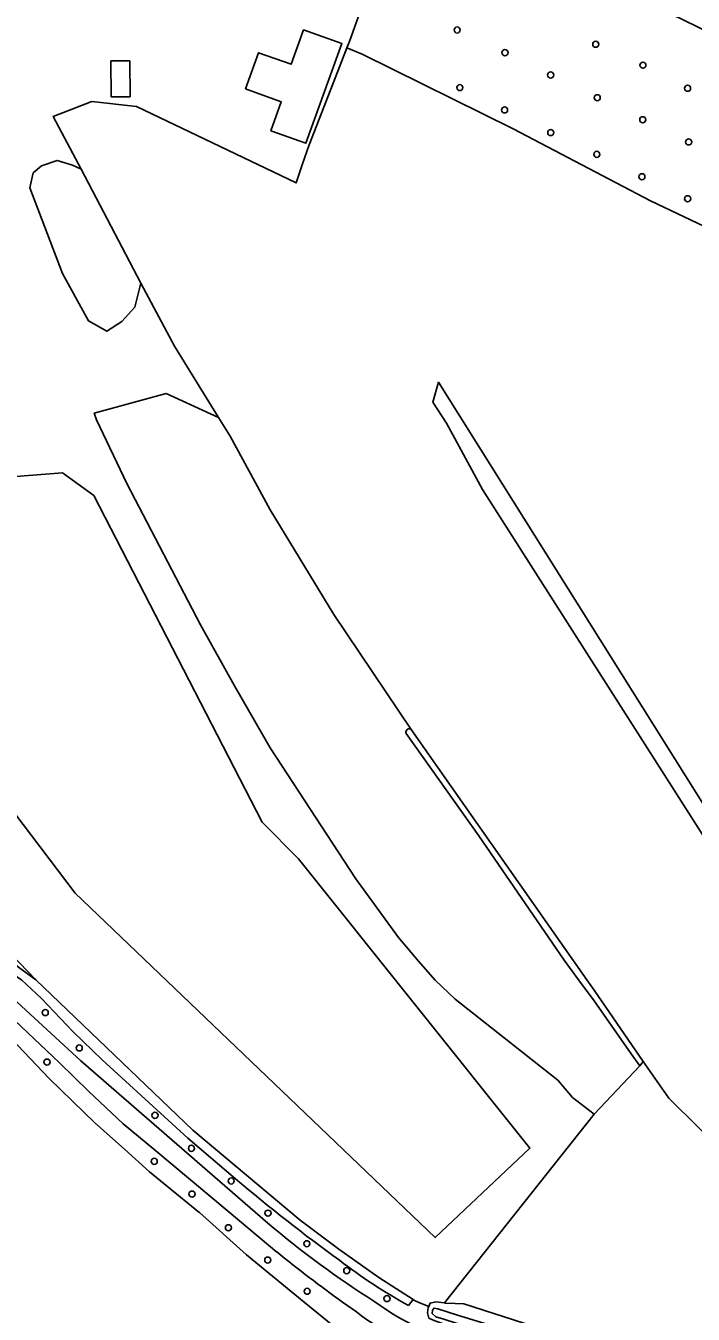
# Model space of a CAD drawing. Extents: x 156141 to 158132, y 385651 to 388333.
# Drawn here: x 156408.5 to 156516, y 386196.1 to 386403.6 of the extents above; entities that cross this region are included whole.
import ezdxf

# ---------------------------------------------------------------- set-up
doc = ezdxf.new("R2010")
doc.units = 0
for name, color, linetype in [('IMGEO_Boom', 7, 'Continuous'), ('IMGEO_Bouwland', 7, 'Continuous'), ('IMGEO_Erf', 7, 'Continuous'), ('IMGEO_Grasland_agrarisch', 7, 'Continuous'), ('IMGEO_Grasland_overig', 7, 'Continuous'), ('IMGEO_Groenvoorziening', 7, 'Continuous'), ('IMGEO_Hek', 7, 'Continuous'), ('IMGEO_Loofbos', 7, 'Continuous'), ('IMGEO_Meer_plas_ven_vijver', 7, 'Continuous'), ('IMGEO_Oever', 7, 'Continuous'), ('IMGEO_Pand', 7, 'Continuous'), ('IMGEO_Waterloop', 7, 'Continuous')]:
    doc.layers.add(name, color=color, linetype=linetype)

msp = doc.modelspace()

# ---------------------------------------------------------------- linework, layer by layer
at = {"layer": 'IMGEO_Boom'}
for centre in [(156477.95, 386402.96), (156485.65, 386399.31), (156500.27, 386400.66), (156507.87, 386397.29), (156493.01, 386395.71), (156478.38, 386393.68), (156515.05, 386393.58), (156500.51, 386392.05), (156485.58, 386390.08), (156507.84, 386388.5), (156493.02, 386386.44), (156515.23, 386384.93), (156500.44, 386382.93), (156507.7, 386379.32), (156515.07, 386375.78), (156411.61, 386244.72), (156417.08, 386239.04), (156411.89, 386236.76), (156429.28, 386228.18), (156435.16, 386222.86), (156429.17, 386220.77), (156441.55, 386217.6), (156435.25, 386215.5), (156447.48, 386212.43), (156441.11, 386210.08), (156453.74, 386207.5), (156447.45, 386204.87), (156460.16, 386203.17), (156453.79, 386199.85), (156466.65, 386198.67)]:
    msp.add_circle(centre, 0.489, dxfattribs=at)
at = {"layer": 'IMGEO_Bouwland'}
for points in [[(156519.92, 386370.3), (156509.11, 386375.43), (156486.95, 386387.02), (156462.63, 386399.06), (156460.2, 386400.06), (156459.77, 386398.95), (156459.32, 386397.81), (156454.11, 386384.49), (156453, 386381.23), (156452.01, 386378.34), (156426.28, 386390.61), (156419.13, 386391.45), (156412.91, 386389.03), (156417.37, 386380.55), (156427.02, 386362.2), (156432.44, 386352.04), (156439.51, 386340.56), (156441.38, 386337.54), (156447.81, 386325.66), (156458.1, 386308.83), (156470.52, 386290.33), (156498.84, 386250), (156500, 386248.34), (156507.89, 386236.85), (156512.05, 386230.92), (156521.68, 386221.37)], [(156578.86, 386177.04), (156482.05, 386328.95), (156476.21, 386339.62), (156474.01, 386343.03), (156474.96, 386346.22), (156592.57, 386158.78)], [(156460.21, 386192.46), (156453.32, 386198.1), (156444, 386205.72), (156436.43, 386212.53), (156436.35, 386212.6), (156428.42, 386219.09), (156424.36, 386222.71), (156419.61, 386226.96), (156416.01, 386230.47), (156412.25, 386234.13), (156405.17, 386241.58), (156399.82, 386245.84), (156395.08, 386250.56), (156394.16, 386250.79), (156393.06, 386250.1), (156385.08, 386232.95), (156376.86, 386216.23), (156376.73, 386214.24), (156379.14, 386202.74), (156381.83, 386190.71)]]:
    msp.add_lwpolyline(points, dxfattribs=at)
at = {"layer": 'IMGEO_Erf'}
for points in [[(156432.44, 386352.04), (156427.02, 386362.2), (156426.06, 386358.34), (156423.94, 386356.04), (156421.51, 386354.45), (156418.57, 386356.12), (156414.38, 386363.74), (156409.14, 386377.56), (156409.68, 386379.95), (156411.01, 386381.08), (156413.55, 386381.96), (156416.01, 386381.2), (156417.37, 386380.55), (156412.91, 386389.03), (156419.13, 386391.45), (156426.28, 386390.61), (156452.01, 386378.34), (156453, 386381.23), (156454.11, 386384.49), (156459.32, 386397.81), (156459.77, 386398.95), (156460.2, 386400.06), (156460.68, 386401.29), (156469.7, 386426.47)], [(156402.16, 386258.21), (156410.1, 386250), (156435.36, 386225.78), (156452.65, 386211.31), (156458.9, 386206.61), (156465.31, 386202.06), (156470.86, 386198.54), (156471.21, 386198.32), (156472.05, 386197.95), (156473.36, 386197.38), (156473.59, 386197.95), (156474.52, 386198.16), (156475.89, 386197.97), (156500, 386228.37), (156496.55, 386231.05), (156494.16, 386233.82), (156477.65, 386246.88), (156474.41, 386249.97), (156471.7, 386253.01), (156468.48, 386256.81), (156461.61, 386266.26), (156447.86, 386287.36), (156442.07, 386297.32), (156436.61, 386307.16), (156424.74, 386329.91), (156419.87, 386340.18), (156419.51, 386341.23), (156431.07, 386344.43), (156439.51, 386340.56), (156432.44, 386352.04)]]:
    msp.add_lwpolyline(points, dxfattribs=at)
for points in [[(156445.96, 386399.3), (156451.22, 386397.43), (156453.21, 386402.98), (156459.38, 386400.78), (156453.6, 386384.71), (156447.96, 386386.73), (156449.62, 386391.4), (156443.87, 386393.47)], [(156425.25, 386397.98), (156425.27, 386392.22), (156422.2, 386392.21), (156422.18, 386397.97)], [(156414.37, 386331.66), (156419.41, 386328.02), (156446.55, 386275.41), (156452.41, 386269.46), (156489.66, 386222.89), (156474.42, 386208.5), (156416.42, 386263.96), (156371.34, 386323.43), (156371.97, 386328.3)]]:
    msp.add_lwpolyline(points, close=True, dxfattribs=at)
at = {"layer": 'IMGEO_Grasland_agrarisch'}
msp.add_lwpolyline([(156446.55, 386275.41), (156419.41, 386328.02), (156414.37, 386331.66), (156371.97, 386328.3), (156371.34, 386323.43), (156416.42, 386263.96), (156474.42, 386208.5), (156489.66, 386222.89), (156452.41, 386269.46)], close=True, dxfattribs=at)
at = {"layer": 'IMGEO_Grasland_overig'}
for points in [[(156625.35, 386349.27), (156598.54, 386363.27), (156557.16, 386383.7), (156522.94, 386400.43), (156500, 386411.64), (156469.7, 386426.47), (156460.68, 386401.29), (156460.2, 386400.06), (156462.63, 386399.06), (156486.95, 386387.02), (156509.11, 386375.43), (156519.92, 386370.3), (156531.52, 386364.75), (156542.93, 386359.58), (156550.14, 386355.98), (156559.71, 386351.24), (156570.36, 386346.01), (156583.4, 386339.46), (156593.06, 386334.88), (156606.62, 386328.01), (156628.11, 386317.67)], [(156396.93, 386262.54), (156396.32, 386273.22), (156392.97, 386272.49), (156392.85, 386272.32), (156392.86, 386271.97), (156394.25, 386266.55), (156395.33, 386261.09), (156396.08, 386258.37), (156396.83, 386256.63), (156398.07, 386255.19), (156404.33, 386248.91), (156417.33, 386236.98), (156447.48, 386210.8)], [(156442.25, 386217.97), (156434.57, 386224.49), (156420.76, 386237.14), (156416.13, 386241.65), (156411.01, 386247.02), (156407.8, 386250), (156404.14, 386252.29), (156401.47, 386254.27), (156399.17, 386256.33)], [(156398.41, 386251.29), (156413.89, 386236.65), (156418.56, 386232.05), (156424.18, 386226.83), (156429.11, 386222.71), (156441.21, 386212.6), (156448.91, 386206.17)], [(156447.48, 386210.8), (156417.33, 386236.98), (156404.33, 386248.91)], [(156459.49, 386198.1), (156461.73, 386196.52)], [(156474.33, 386195.09), (156473.4, 386195.52), (156473.18, 386196.4), (156473.29, 386197.21), (156473.36, 386197.38), (156472.05, 386197.95), (156471.21, 386198.32), (156470.86, 386198.54), (156470.13, 386197.54)]]:
    msp.add_lwpolyline(points, dxfattribs=at)
for centre, radius, start, end in [((156620.2, 386427.63), 275, 229.6775, 234.1115), ((156543.5, 386323.48), 148.04, 229.5634, 237.8393), ((156543.5, 386323.48), 148.04, 229.5634, 237.8393), ((156593.13, 386384.31), 229.2, 231.0052, 234.3341), ((156510.63, 386271.45), 84.28, 232.2208, 241.28), ((156490.41, 386233.33), 43.57, 233.8301, 255.1681), ((156490.41, 386233.33), 43.57, 233.8301, 255.1681), ((156490.49, 386234.04), 47.28, 232.5208, 252.163)]:
    msp.add_arc(centre, radius, start, end, dxfattribs=at)
at = {"layer": 'IMGEO_Groenvoorziening'}
for points in [[(156448.91, 386206.17), (156441.21, 386212.6), (156429.11, 386222.71), (156424.18, 386226.83), (156418.56, 386232.05), (156413.89, 386236.65), (156398.41, 386251.29)], [(156405.17, 386241.58), (156412.25, 386234.13), (156416.01, 386230.47), (156419.61, 386226.96), (156424.36, 386222.71), (156428.42, 386219.09), (156436.35, 386212.6), (156436.43, 386212.53), (156444, 386205.72), (156453.32, 386198.1), (156460.21, 386192.46)], [(156461.73, 386196.52), (156459.49, 386198.1)]]:
    msp.add_lwpolyline(points, dxfattribs=at)
for centre, radius, start, end in [((156593.13, 386384.31), 229.2, 231.0052, 234.3341), ((156490.49, 386234.04), 47.28, 232.5208, 252.163)]:
    msp.add_arc(centre, radius, start, end, dxfattribs=at)
at = {"layer": 'IMGEO_Hek'}
for points in [[(156469.7, 386426.47), (156460.68, 386401.29)], [(156460.68, 386401.29), (156459.77, 386398.95)], [(156459.77, 386398.95), (156454.11, 386384.49)]]:
    msp.add_lwpolyline(points, dxfattribs=at)
at = {"layer": 'IMGEO_Loofbos'}
for points in [[(156592.57, 386158.78), (156474.96, 386346.22), (156474.01, 386343.03), (156476.21, 386339.62), (156482.05, 386328.95), (156578.86, 386177.04)], [(156470.52, 386290.33), (156458.1, 386308.83), (156447.81, 386325.66), (156441.38, 386337.54), (156439.51, 386340.56), (156431.07, 386344.43), (156419.51, 386341.23), (156419.87, 386340.18), (156424.74, 386329.91), (156436.61, 386307.16), (156442.07, 386297.32), (156447.86, 386287.36), (156461.61, 386266.26), (156468.48, 386256.81), (156471.7, 386253.01), (156474.41, 386249.97), (156477.65, 386246.88), (156494.16, 386233.82), (156496.55, 386231.05), (156500, 386228.37), (156507.36, 386236.14)], [(156507.36, 386236.14), (156505.99, 386238.09), (156500, 386246.6), (156497.51, 386250), (156495.18, 386253.17), (156481.43, 386273.2), (156469.76, 386289.67)], [(156551.31, 386194.66), (156543.85, 386201.51), (156542.07, 386203.14), (156521.68, 386221.37), (156512.05, 386230.92), (156507.89, 386236.85), (156507.36, 386236.14), (156500, 386228.37), (156475.89, 386197.97), (156476.06, 386197.95), (156477.61, 386197.89), (156479.02, 386197.82), (156493.54, 386193.16)]]:
    msp.add_lwpolyline(points, dxfattribs=at)
msp.add_arc((156470.21, 386289.92), 0.514, 52.4572, 208.4238, dxfattribs=at)
at = {"layer": 'IMGEO_Meer_plas_ven_vijver'}
msp.add_lwpolyline([(156427.02, 386362.2), (156417.37, 386380.55), (156416.01, 386381.2), (156413.55, 386381.96), (156411.01, 386381.08), (156409.68, 386379.95), (156409.14, 386377.56), (156414.38, 386363.74), (156418.57, 386356.12), (156421.51, 386354.45), (156423.94, 386356.04), (156426.06, 386358.34)], close=True, dxfattribs=at)
at = {"layer": 'IMGEO_Oever'}
for points in [[(156401.47, 386256.63), (156399.6, 386258.11), (156398.25, 386259.18), (156397.39, 386260.18), (156397.2, 386260.9), (156397.19, 386261.41), (156397.24, 386261.76), (156397.69, 386262.18), (156397.96, 386262.3), (156398.38, 386262.08), (156398.67, 386261.74), (156398.96, 386261.1), (156399.63, 386259.99), (156402.09, 386257.03), (156405.92, 386253.07), (156410.1, 386250), (156402.16, 386258.21)], [(156475.81, 386195.37), (156474.54, 386195.75), (156473.93, 386196.28), (156473.95, 386196.83), (156474.24, 386197.13), (156474.86, 386197.02), (156476.49, 386196.47), (156477.99, 386195.98), (156493.68, 386191.2), (156500, 386189.07), (156504.46, 386187.73), (156504.06, 386186.63)]]:
    msp.add_lwpolyline(points, dxfattribs=at)
msp.add_lwpolyline([(156479.02, 386197.82), (156477.61, 386197.89), (156476.06, 386197.95), (156475.89, 386197.97), (156474.52, 386198.16), (156473.59, 386197.95), (156473.36, 386197.38), (156473.29, 386197.21), (156473.18, 386196.4), (156473.4, 386195.52), (156474.33, 386195.09), (156495.74, 386187.57), (156501.23, 386185.89), (156503.3, 386185.63), (156504.83, 386185.75), (156505.52, 386186.12), (156506.03, 386186.4), (156506.38, 386187.31), (156506.3, 386188.24), (156505.87, 386189.33), (156493.54, 386193.16)], close=True, dxfattribs=at)
at = {"layer": 'IMGEO_Pand'}
for points in [[(156459.38, 386400.78), (156453.21, 386402.98), (156451.22, 386397.43), (156445.96, 386399.3), (156443.87, 386393.47), (156449.62, 386391.4), (156447.96, 386386.73), (156453.6, 386384.71)], [(156425.25, 386397.98), (156422.18, 386397.97), (156422.2, 386392.21), (156425.27, 386392.22)]]:
    msp.add_lwpolyline(points, close=True, dxfattribs=at)
at = {"layer": 'IMGEO_Waterloop'}
for points in [[(156469.76, 386289.67), (156481.43, 386273.2), (156495.18, 386253.17), (156497.51, 386250), (156500, 386246.6), (156505.99, 386238.09), (156507.36, 386236.14), (156507.89, 386236.85), (156500, 386248.34), (156498.84, 386250), (156470.52, 386290.33)], [(156470.13, 386197.54), (156470.86, 386198.54), (156465.31, 386202.06), (156458.9, 386206.61), (156452.65, 386211.31), (156435.36, 386225.78), (156410.1, 386250), (156405.92, 386253.07)], [(156407.8, 386250), (156411.01, 386247.02), (156416.13, 386241.65), (156420.76, 386237.14), (156434.57, 386224.49), (156442.25, 386217.97)], [(156477.99, 386195.98), (156476.49, 386196.47), (156474.86, 386197.02), (156474.24, 386197.13), (156473.95, 386196.83), (156473.93, 386196.28), (156474.54, 386195.75), (156475.81, 386195.37), (156486.87, 386191.78), (156500, 386187.8), (156501.64, 386187.31)]]:
    msp.add_lwpolyline(points, dxfattribs=at)
for centre, radius, start, end in [((156470.21, 386289.92), 0.514, 52.4572, 208.4238), ((156620.2, 386427.63), 275, 229.6775, 234.1115), ((156510.63, 386271.45), 84.28, 232.2208, 241.28)]:
    msp.add_arc(centre, radius, start, end, dxfattribs=at)

doc.saveas('drawing.dxf')
